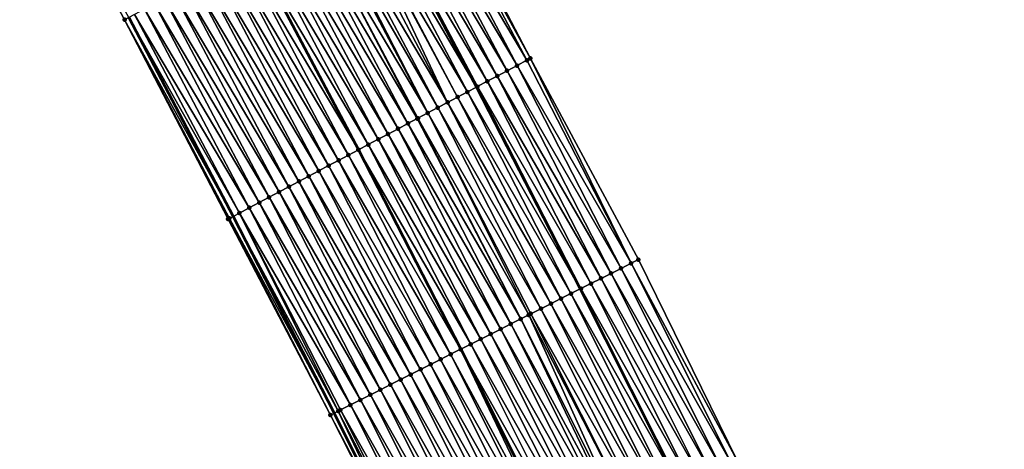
# Model space of a CAD drawing. Header units: feet. Extents: x 2017424 to 2024169, y 808042 to 818730.
# Tile 291 of 329: x 2023340 to 2023428, y 813423 to 813461. Entities that reach past the tile are written whole.
import ezdxf

# ---------------------------------------------------------------- set-up
doc = ezdxf.new("R2010")
doc.units = ezdxf.units.FT
doc.header["$MEASUREMENT"] = 0
for name, color, linetype, lineweight in [('EP_Travel Lane', 172, 'Continuous', 53), ('NB-Road Shots', 141, 'Continuous', 100), ('NB-Road X-Section', 40, 'Continuous', 13), ('STRIPING', 60, 'Continuous', 53)]:
    doc.layers.add(name, color=color, linetype=linetype, lineweight=lineweight)
doc.layers.add('I-77-MM15-17_NB-Surface-BORDER', color=7, linetype='Continuous')
doc.layers.add('I-77-MM15-17_NB-Surface-TIN', color=7, linetype='Continuous')

msp = doc.modelspace()

# ---------------------------------------------------------------- linework, layer by layer
at = {"layer": 'EP_Travel Lane'}
for points in [[(2023371.449695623, 813472.892696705, 326.5938106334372), (2023380.795184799, 813455.2186298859, 327.1322374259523), (2023390.02364402, 813437.2493236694, 327.7013616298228), (2023399.01652294, 813419.3938933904, 328.2628721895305), (2023408.070872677, 813401.3761900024, 328.8787481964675), (2023416.724848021, 813383.3546452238, 329.4557956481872), (2023425.378866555, 813365.3330105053, 330.0292703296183), (2023434.013600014, 813347.2615687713, 330.5942036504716), (2023442.604009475, 813329.208721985, 331.1415502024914), (2023451.244811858, 813311.0108459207, 331.6882756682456), (2023459.569727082, 813292.8331343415, 332.2104554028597), (2023467.895474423, 813274.6536058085, 332.6426963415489), (2023476.173951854, 813256.3434352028, 333.0959689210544), (2023484.331741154, 813238.0878300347, 333.524981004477), (2023492.490207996, 813219.8307086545, 333.8725731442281), (2023500.523173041, 813201.4333243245, 334.2589934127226), (2023508.520427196, 813183.1079765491, 334.7354333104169), (2023516.398043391, 813164.4391800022, 335.2132492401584), (2023523.936204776, 813145.9174991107, 335.5720610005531), (2023531.473768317, 813127.3972871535, 336.0061725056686), (2023538.035511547, 813111.2747198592, 336.4128975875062)], [(2023349.812466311, 813461.4026989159, 325.0343733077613), (2023359.122251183, 813443.7109964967, 325.6116527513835), (2023368.103608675, 813426.1983722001, 326.1246406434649), (2023377.053830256, 813408.3229158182, 326.7262671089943), (2023385.875022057, 813390.6683212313, 327.3341789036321), (2023394.530190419, 813372.6468372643, 327.8946966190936), (2023403.185622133, 813354.6248049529, 328.4334368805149), (2023411.782368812, 813336.6339787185, 328.9825244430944), (2023420.372991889, 813318.5806830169, 329.511720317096), (2023428.858886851, 813300.7223830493, 330.0091307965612), (2023437.182147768, 813282.5422272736, 330.4622820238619), (2023445.505345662, 813264.3622091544, 330.9222415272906), (2023453.668458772, 813246.2685382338, 331.3327702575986), (2023461.811636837, 813228.006736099, 331.7760458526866), (2023469.954345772, 813209.7444997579, 332.2092411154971), (2023477.905692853, 813191.5243459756, 332.6469170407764), (2023485.902966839, 813173.1989527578, 333.1211007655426), (2023493.506200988, 813155.1350730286, 333.5747173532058), (2023501.008854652, 813136.601273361, 334.0327772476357), (2023508.511752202, 813118.0668712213, 334.4599838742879), (2023515.046099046, 813101.9250791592, 334.8106257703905)]]:
    msp.add_polyline3d(points, dxfattribs=at)
at = {"layer": 'I-77-MM15-17_NB-Surface-BORDER', "color": 3, "linetype": 'Continuous', "lineweight": -3}
for points in [[(2023445.196295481, 813264.2199732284, 330.8909590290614), (2023435.971374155, 813281.9846266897, 330.3250207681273), (2023427.644568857, 813300.1632838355, 329.8769377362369), (2023419.689188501, 813318.2532894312, 329.4455673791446), (2023410.367635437, 813335.9564294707, 328.8391103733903), (2023402.256806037, 813354.1756672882, 328.334848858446), (2023393.730660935, 813372.2604487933, 327.817301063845), (2023385.769890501, 813390.6175550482, 327.3253163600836), (2023376.831947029, 813408.2109168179, 326.7063107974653), (2023367.77600941, 813426.0329777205, 326.0941934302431), (2023358.658622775, 813443.4645329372, 325.5699992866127), (2023349.446842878, 813461.2084334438, 325.0046189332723), (2023340.102377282, 813478.8820201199, 324.4342454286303)], [(2023376.349225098, 813475.4955892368, 326.9813346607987), (2023385.594028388, 813457.7634023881, 327.3669662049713), (2023395.219188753, 813439.861277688, 327.8599278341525), (2023404.032405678, 813421.9148756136, 328.3969720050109), (2023413.62136411, 813404.0463406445, 329.0212054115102), (2023422.334390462, 813386.0538389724, 329.6202843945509), (2023430.380668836, 813367.7397636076, 330.175651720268), (2023439.014377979, 813349.6470870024, 330.78885682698), (2023447.551720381, 813331.5693578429, 331.3483854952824), (2023455.318126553, 813312.8794388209, 331.8512837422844), (2023463.962987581, 813294.8482935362, 332.3778491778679), (2023473.032376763, 813277.0099985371, 332.8437455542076)]]:
    msp.add_polyline3d(points, dxfattribs=at)
at = {"layer": 'I-77-MM15-17_NB-Surface-TIN', "color": 128, "linetype": 'Continuous', "lineweight": -3}
for points in [[(2023349.446842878, 813461.2084334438, 325.0046189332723), (2023349.812466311, 813461.4026989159, 325.0343733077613), (2023340.102377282, 813478.8820201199, 324.4342454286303)], [(2023385.288977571, 813457.601689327, 327.3536696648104), (2023375.942191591, 813475.2796646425, 326.9589438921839), (2023375.059018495, 813474.8106137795, 326.8934065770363)], [(2023385.594028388, 813457.7634023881, 327.3669662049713), (2023376.349225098, 813475.4955892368, 326.9813346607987), (2023375.942191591, 813475.2796646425, 326.9589438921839)], [(2023385.288977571, 813457.601689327, 327.3536696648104), (2023385.594028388, 813457.7634023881, 327.3669662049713), (2023375.942191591, 813475.2796646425, 326.9589438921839)], [(2023384.405540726, 813457.1331373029, 327.3080974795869), (2023375.059018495, 813474.8106137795, 326.8934065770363), (2023374.17595295, 813474.3413594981, 326.8197277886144)], [(2023384.405540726, 813457.1331373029, 327.3080974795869), (2023385.288977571, 813457.601689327, 327.3536696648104), (2023375.059018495, 813474.8106137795, 326.8934065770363)], [(2023382.638569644, 813456.196217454, 327.2243253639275), (2023373.29293403, 813473.872017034, 326.7425196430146), (2023372.409800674, 813473.402891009, 326.673974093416)], [(2023383.522071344, 813456.6646468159, 327.2649882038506), (2023374.17595295, 813474.3413594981, 326.8197277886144), (2023373.29293403, 813473.872017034, 326.7425196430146)], [(2023382.638569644, 813456.196217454, 327.2243253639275), (2023383.522071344, 813456.6646468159, 327.2649882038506), (2023373.29293403, 813473.872017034, 326.7425196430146)], [(2023383.522071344, 813456.6646468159, 327.2649882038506), (2023384.405540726, 813457.1331373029, 327.3080974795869), (2023374.17595295, 813474.3413594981, 326.8197277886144)], [(2023370.643732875, 813472.4642627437, 326.5218256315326), (2023380.795184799, 813455.2186298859, 327.1322374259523), (2023371.449695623, 813472.892696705, 326.5938106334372)], [(2023380.871647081, 813455.2592058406, 327.1368805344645), (2023371.526729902, 813472.9336466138, 326.6006909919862), (2023371.449695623, 813472.892696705, 326.5938106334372)], [(2023380.871647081, 813455.2592058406, 327.1368805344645), (2023371.449695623, 813472.892696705, 326.5938106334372), (2023380.795184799, 813455.2186298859, 327.1322374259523)], [(2023381.755192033, 813455.7275533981, 327.1742692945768), (2023372.409800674, 813473.402891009, 326.673974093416), (2023371.526729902, 813472.9336466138, 326.6006909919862)], [(2023380.871647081, 813455.2592058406, 327.1368805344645), (2023381.755192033, 813455.7275533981, 327.1742692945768), (2023371.526729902, 813472.9336466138, 326.6006909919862)], [(2023381.755192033, 813455.7275533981, 327.1742692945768), (2023382.638569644, 813456.196217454, 327.2243253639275), (2023372.409800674, 813473.402891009, 326.673974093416)], [(2023378.221902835, 813453.8524787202, 326.9572971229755), (2023369.646863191, 813471.934564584, 326.4396140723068), (2023368.877392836, 813471.5261493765, 326.3902850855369)], [(2023379.10516472, 813454.3213616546, 327.0161134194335), (2023369.760667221, 813471.995008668, 326.4481550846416), (2023369.646863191, 813471.934564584, 326.4396140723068)], [(2023378.221902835, 813453.8524787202, 326.9572971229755), (2023379.10516472, 813454.3213616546, 327.0161134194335), (2023369.646863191, 813471.934564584, 326.4396140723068)], [(2023379.988316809, 813454.7904522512, 327.0832410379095), (2023370.643732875, 813472.4642627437, 326.5218256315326), (2023369.760667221, 813471.995008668, 326.4481550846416)], [(2023379.10516472, 813454.3213616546, 327.0161134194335), (2023379.988316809, 813454.7904522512, 327.0832410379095), (2023369.760667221, 813471.995008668, 326.4481550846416)], [(2023379.988316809, 813454.7904522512, 327.0832410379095), (2023380.795184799, 813455.2186298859, 327.1322374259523), (2023370.643732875, 813472.4642627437, 326.5218256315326)], [(2023377.338565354, 813453.3837387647, 326.9042033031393), (2023367.994116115, 813471.057294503, 326.3325919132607), (2023367.348176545, 813470.7143431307, 326.2879557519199)], [(2023378.221902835, 813453.8524787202, 326.9572971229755), (2023368.877392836, 813471.5261493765, 326.3902850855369), (2023367.994116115, 813471.057294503, 326.3325919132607)], [(2023377.338565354, 813453.3837387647, 326.9042033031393), (2023378.221902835, 813453.8524787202, 326.9572971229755), (2023367.994116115, 813471.057294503, 326.3325919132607)], [(2023375.519446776, 813452.4183588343, 326.7926427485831), (2023366.227652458, 813470.119414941, 326.2104090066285), (2023365.344421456, 813469.6504735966, 326.1492549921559)], [(2023376.45520573, 813452.9150406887, 326.8527856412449), (2023367.110883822, 813470.5883556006, 326.2715356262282), (2023366.227652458, 813470.119414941, 326.2104090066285)], [(2023375.519446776, 813452.4183588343, 326.7926427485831), (2023375.571915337, 813452.4462116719, 326.7961272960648), (2023366.227652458, 813470.119414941, 326.2104090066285)], [(2023375.571915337, 813452.4462116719, 326.7961272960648), (2023376.45520573, 813452.9150406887, 326.8527856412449), (2023366.227652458, 813470.119414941, 326.2104090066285)], [(2023376.45520573, 813452.9150406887, 326.8527856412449), (2023367.348176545, 813470.7143431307, 326.2879557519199), (2023367.110883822, 813470.5883556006, 326.2715356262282)], [(2023376.45520573, 813452.9150406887, 326.8527856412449), (2023377.338565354, 813453.3837387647, 326.9042033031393), (2023367.348176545, 813470.7143431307, 326.2879557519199)], [(2023373.805542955, 813451.508159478, 326.6670350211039), (2023364.461188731, 813469.1815355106, 326.0882313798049), (2023363.577951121, 813468.7126066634, 326.0275775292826)], [(2023374.688684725, 813451.9772695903, 326.734943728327), (2023365.344421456, 813469.6504735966, 326.1492549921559), (2023364.461188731, 813469.1815355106, 326.0882313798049)], [(2023373.805542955, 813451.508159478, 326.6670350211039), (2023374.688684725, 813451.9772695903, 326.734943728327), (2023364.461188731, 813469.1815355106, 326.0882313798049)], [(2023374.688684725, 813451.9772695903, 326.734943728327), (2023375.519446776, 813452.4183588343, 326.7926427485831), (2023365.344421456, 813469.6504735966, 326.1492549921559)], [(2023372.03926461, 813450.5699294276, 326.5308243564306), (2023362.694715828, 813468.2436734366, 325.9667484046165), (2023361.811483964, 813467.7747337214, 325.9056595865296)], [(2023372.922404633, 813451.0390428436, 326.5988652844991), (2023363.577951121, 813468.7126066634, 326.0275775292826), (2023362.694715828, 813468.2436734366, 325.9667484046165)], [(2023372.03926461, 813450.5699294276, 326.5308243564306), (2023372.922404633, 813451.0390428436, 326.5988652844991), (2023362.694715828, 813468.2436734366, 325.9667484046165)], [(2023372.922404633, 813451.0390428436, 326.5988652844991), (2023373.805542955, 813451.508159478, 326.6670350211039), (2023363.577951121, 813468.7126066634, 326.0275775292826)], [(2023371.156102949, 813450.1008569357, 326.4644213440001), (2023361.811483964, 813467.7747337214, 325.9056595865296), (2023360.936893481, 813467.3103590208, 325.8444488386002)], [(2023371.156102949, 813450.1008569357, 326.4644213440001), (2023372.03926461, 813450.5699294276, 326.5308243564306), (2023361.811483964, 813467.7747337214, 325.9056595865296)], [(2023369.389597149, 813449.1630570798, 326.3454284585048), (2023360.044933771, 813466.8370178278, 325.7900272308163), (2023359.161697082, 813466.3680872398, 325.7293037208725)], [(2023370.272803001, 813449.6320459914, 326.4084863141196), (2023360.928261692, 813467.3057758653, 325.8438447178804), (2023360.044933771, 813466.8370178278, 325.7900272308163)], [(2023369.389597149, 813449.1630570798, 326.3454284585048), (2023370.272803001, 813449.6320459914, 326.4084863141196), (2023360.044933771, 813466.8370178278, 325.7900272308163)], [(2023360.928261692, 813467.3057758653, 325.8438447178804), (2023370.28141064, 813449.6366144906, 326.4090313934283), (2023360.936893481, 813467.3103590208, 325.8444488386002)], [(2023370.272803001, 813449.6320459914, 326.4084863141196), (2023370.28141064, 813449.6366144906, 326.4090313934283), (2023360.928261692, 813467.3057758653, 325.8438447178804)], [(2023371.156102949, 813450.1008569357, 326.4644213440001), (2023360.936893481, 813467.3103590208, 325.8444488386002), (2023370.28141064, 813449.6366144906, 326.4090313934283)], [(2023367.62311369, 813448.2252149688, 326.2247443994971), (2023358.278460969, 813465.8991555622, 325.6685365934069), (2023357.395238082, 813465.4301988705, 325.6067683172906)], [(2023368.506307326, 813448.694226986, 326.2887270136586), (2023359.161697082, 813466.3680872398, 325.7293037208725), (2023358.278460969, 813465.8991555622, 325.6685365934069)], [(2023367.62311369, 813448.2252149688, 326.2247443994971), (2023368.506307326, 813448.694226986, 326.2887270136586), (2023358.278460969, 813465.8991555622, 325.6685365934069)], [(2023368.506307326, 813448.694226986, 326.2887270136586), (2023369.389597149, 813449.1630570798, 326.3454284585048), (2023359.161697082, 813466.3680872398, 325.7293037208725)], [(2023365.856683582, 813447.2872719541, 326.1000218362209), (2023356.512025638, 813464.9612224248, 325.5442094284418), (2023355.628835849, 813464.4922031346, 325.4799357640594)], [(2023366.739934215, 813447.7561761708, 326.1596899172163), (2023357.395238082, 813465.4301988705, 325.6067683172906), (2023356.512025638, 813464.9612224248, 325.5442094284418)], [(2023365.856683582, 813447.2872719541, 326.1000218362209), (2023366.739934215, 813447.7561761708, 326.1596899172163), (2023356.512025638, 813464.9612224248, 325.5442094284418)], [(2023366.739934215, 813447.7561761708, 326.1596899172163), (2023367.62311369, 813448.2252149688, 326.2247443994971), (2023357.395238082, 813465.4301988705, 325.6067683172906)], [(2023364.090174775, 813446.349477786, 325.9812565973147), (2023354.745746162, 813464.0229945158, 325.4080845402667), (2023353.862638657, 813463.5538195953, 325.3375820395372)], [(2023364.97343624, 813446.8183615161, 326.0401047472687), (2023355.628835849, 813464.4922031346, 325.4799357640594), (2023354.745746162, 813464.0229945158, 325.4080845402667)], [(2023364.090174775, 813446.349477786, 325.9812565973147), (2023364.97343624, 813446.8183615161, 326.0401047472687), (2023354.745746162, 813464.0229945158, 325.4080845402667)], [(2023364.97343624, 813446.8183615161, 326.0401047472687), (2023365.856683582, 813447.2872719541, 326.1000218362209), (2023355.628835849, 813464.4922031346, 325.4799357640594)], [(2023362.323789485, 813445.4114500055, 325.8531414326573), (2023352.979486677, 813463.0847287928, 325.270446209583), (2023352.096356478, 813462.6155967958, 325.2016616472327)], [(2023363.206937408, 813445.8805484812, 325.9205844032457), (2023353.862638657, 813463.5538195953, 325.3375820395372), (2023352.979486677, 813463.0847287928, 325.270446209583)], [(2023362.323789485, 813445.4114500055, 325.8531414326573), (2023363.206937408, 813445.8805484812, 325.9205844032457), (2023352.979486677, 813463.0847287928, 325.270446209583)], [(2023363.206937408, 813445.8805484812, 325.9205844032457), (2023364.090174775, 813446.349477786, 325.9812565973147), (2023353.862638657, 813463.5538195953, 325.3375820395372)], [(2023360.557458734, 813444.4733190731, 325.7208977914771), (2023351.21318922, 813462.1465348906, 325.1356823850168), (2023350.329932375, 813461.6776424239, 325.0764846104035)], [(2023361.440620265, 813444.9423918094, 325.7873105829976), (2023352.096356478, 813462.6155967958, 325.2016616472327), (2023351.21318922, 813462.1465348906, 325.1356823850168)], [(2023360.557458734, 813444.4733190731, 325.7208977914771), (2023361.440620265, 813444.9423918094, 325.7873105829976), (2023351.21318922, 813462.1465348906, 325.1356823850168)], [(2023361.440620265, 813444.9423918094, 325.7873105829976), (2023362.323789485, 813445.4114500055, 325.8531414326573), (2023352.096356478, 813462.6155967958, 325.2016616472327)], [(2023349.446842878, 813461.2084334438, 325.0046189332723), (2023359.122251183, 813443.7109964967, 325.6116527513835), (2023349.812466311, 813461.4026989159, 325.0343733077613)], [(2023359.674246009, 813444.0043431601, 325.6583601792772), (2023350.329932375, 813461.6776424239, 325.0764846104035), (2023349.812466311, 813461.4026989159, 325.0343733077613)], [(2023359.674246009, 813444.0043431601, 325.6583601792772), (2023349.812466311, 813461.4026989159, 325.0343733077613), (2023359.122251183, 813443.7109964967, 325.6116527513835)], [(2023359.674246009, 813444.0043431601, 325.6583601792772), (2023360.557458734, 813444.4733190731, 325.7208977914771), (2023350.329932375, 813461.6776424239, 325.0764846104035)], [(2023358.79119422, 813443.5350628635, 325.5836401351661), (2023359.122251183, 813443.7109964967, 325.6116527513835), (2023349.446842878, 813461.2084334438, 325.0046189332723)], [(2023358.658622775, 813443.4645329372, 325.5699992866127), (2023358.726053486, 813443.50041035, 325.5770407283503), (2023349.446842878, 813461.2084334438, 325.0046189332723)], [(2023358.726053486, 813443.50041035, 325.5770407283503), (2023358.79119422, 813443.5350628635, 325.5836401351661), (2023349.446842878, 813461.2084334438, 325.0046189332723)], [(2023394.56680422, 813439.5332059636, 327.8371359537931), (2023385.594028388, 813457.7634023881, 327.3669662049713), (2023385.288977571, 813457.601689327, 327.3536696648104)], [(2023394.56680422, 813439.5332059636, 327.8371359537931), (2023395.219188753, 813439.861277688, 327.8599278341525), (2023385.594028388, 813457.7634023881, 327.3669662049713)], [(2023393.673349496, 813439.0840519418, 327.8102210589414), (2023384.405540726, 813457.1331373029, 327.3080974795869), (2023383.522071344, 813456.6646468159, 327.2649882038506)], [(2023394.56680422, 813439.5332059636, 327.8371359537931), (2023385.288977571, 813457.601689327, 327.3536696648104), (2023384.405540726, 813457.1331373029, 327.3080974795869)], [(2023393.673349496, 813439.0840519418, 327.8102210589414), (2023394.56680422, 813439.5332059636, 327.8371359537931), (2023384.405540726, 813457.1331373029, 327.3080974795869)], [(2023391.886425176, 813438.1857735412, 327.7574741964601), (2023382.638569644, 813456.196217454, 327.2243253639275), (2023381.755192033, 813455.7275533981, 327.1742692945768)], [(2023392.779874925, 813438.6349374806, 327.784751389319), (2023383.522071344, 813456.6646468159, 327.2649882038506), (2023382.638569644, 813456.196217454, 327.2243253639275)], [(2023391.886425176, 813438.1857735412, 327.7574741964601), (2023392.779874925, 813438.6349374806, 327.784751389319), (2023382.638569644, 813456.196217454, 327.2243253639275)], [(2023392.779874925, 813438.6349374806, 327.784751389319), (2023393.673349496, 813439.0840519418, 327.8102210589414), (2023383.522071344, 813456.6646468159, 327.2649882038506)], [(2023379.988316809, 813454.7904522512, 327.0832410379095), (2023390.02364402, 813437.2493236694, 327.7013616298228), (2023380.795184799, 813455.2186298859, 327.1322374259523)], [(2023390.099496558, 813437.2875037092, 327.7050403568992), (2023380.871647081, 813455.2592058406, 327.1368805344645), (2023380.795184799, 813455.2186298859, 327.1322374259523)], [(2023390.099496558, 813437.2875037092, 327.7050403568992), (2023380.795184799, 813455.2186298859, 327.1322374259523), (2023390.02364402, 813437.2493236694, 327.7013616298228)], [(2023390.993032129, 813437.7364965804, 327.7260680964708), (2023381.755192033, 813455.7275533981, 327.1742692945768), (2023380.871647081, 813455.2592058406, 327.1368805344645)], [(2023390.099496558, 813437.2875037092, 327.7050403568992), (2023390.993032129, 813437.7364965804, 327.7260680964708), (2023380.871647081, 813455.2592058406, 327.1368805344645)], [(2023390.993032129, 813437.7364965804, 327.7260680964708), (2023391.886425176, 813438.1857735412, 327.7574741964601), (2023381.755192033, 813455.7275533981, 327.1742692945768)], [(2023388.313323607, 813436.3877276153, 327.5975797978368), (2023379.10516472, 813454.3213616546, 327.0161134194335), (2023378.221902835, 813453.8524787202, 326.9572971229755)], [(2023389.206267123, 813436.8379006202, 327.6617201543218), (2023379.988316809, 813454.7904522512, 327.0832410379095), (2023379.10516472, 813454.3213616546, 327.0161134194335)], [(2023388.313323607, 813436.3877276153, 327.5975797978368), (2023389.206267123, 813436.8379006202, 327.6617201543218), (2023379.10516472, 813454.3213616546, 327.0161134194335)], [(2023389.206267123, 813436.8379006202, 327.6617201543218), (2023390.02364402, 813437.2493236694, 327.7013616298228), (2023379.988316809, 813454.7904522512, 327.0832410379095)], [(2023386.52714878, 813435.4879552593, 327.4902557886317), (2023377.338565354, 813453.3837387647, 326.9042033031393), (2023376.45520573, 813452.9150406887, 326.8527856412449)], [(2023387.420194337, 813435.9379248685, 327.5469656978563), (2023378.221902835, 813453.8524787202, 326.9572971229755), (2023377.338565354, 813453.3837387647, 326.9042033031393)], [(2023386.52714878, 813435.4879552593, 327.4902557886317), (2023387.420194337, 813435.9379248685, 327.5469656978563), (2023377.338565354, 813453.3837387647, 326.9042033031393)], [(2023387.420194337, 813435.9379248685, 327.5469656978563), (2023388.313323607, 813436.3877276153, 327.5975797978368), (2023378.221902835, 813453.8524787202, 326.9572971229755)], [(2023385.445717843, 813434.9431426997, 327.423825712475), (2023376.45520573, 813452.9150406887, 326.8527856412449), (2023375.571915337, 813452.4462116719, 326.7961272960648)], [(2023385.445717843, 813434.9431426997, 327.423825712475), (2023385.634072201, 813435.0380474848, 327.4358048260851), (2023376.45520573, 813452.9150406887, 326.8527856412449)], [(2023385.634072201, 813435.0380474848, 327.4358048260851), (2023386.52714878, 813435.4879552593, 327.4902557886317), (2023376.45520573, 813452.9150406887, 326.8527856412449)], [(2023383.848099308, 813434.1378726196, 327.3137763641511), (2023374.688684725, 813451.9772695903, 326.734943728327), (2023373.805542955, 813451.508159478, 326.6670350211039)], [(2023384.741056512, 813434.5880183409, 327.3769199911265), (2023375.519446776, 813452.4183588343, 326.7926427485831), (2023374.688684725, 813451.9772695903, 326.734943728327)], [(2023383.848099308, 813434.1378726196, 327.3137763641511), (2023384.741056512, 813434.5880183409, 327.3769199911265), (2023374.688684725, 813451.9772695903, 326.734943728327)], [(2023384.741056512, 813434.5880183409, 327.3769199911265), (2023375.571915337, 813452.4462116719, 326.7961272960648), (2023375.519446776, 813452.4183588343, 326.7926427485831)], [(2023384.741056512, 813434.5880183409, 327.3769199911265), (2023385.445717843, 813434.9431426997, 327.423825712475), (2023375.571915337, 813452.4462116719, 326.7961272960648)], [(2023382.062350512, 813433.2372510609, 327.1754293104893), (2023372.922404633, 813451.0390428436, 326.5988652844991), (2023372.03926461, 813450.5699294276, 326.5308243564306)], [(2023382.955213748, 813433.6875840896, 327.2454156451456), (2023373.805542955, 813451.508159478, 326.6670350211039), (2023372.922404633, 813451.0390428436, 326.5988652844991)], [(2023382.062350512, 813433.2372510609, 327.1754293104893), (2023382.955213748, 813433.6875840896, 327.2454156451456), (2023372.922404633, 813451.0390428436, 326.5988652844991)], [(2023382.955213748, 813433.6875840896, 327.2454156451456), (2023383.848099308, 813434.1378726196, 327.3137763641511), (2023373.805542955, 813451.508159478, 326.6670350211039)], [(2023380.27643078, 813432.3369702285, 327.049529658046), (2023371.156102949, 813450.1008569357, 326.4644213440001), (2023370.28141064, 813449.6366144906, 326.4090313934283)], [(2023381.16939456, 813432.7871028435, 327.1121944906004), (2023372.03926461, 813450.5699294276, 326.5308243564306), (2023371.156102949, 813450.1008569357, 326.4644213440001)], [(2023380.27643078, 813432.3369702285, 327.049529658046), (2023381.16939456, 813432.7871028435, 327.1121944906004), (2023371.156102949, 813450.1008569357, 326.4644213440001)], [(2023381.16939456, 813432.7871028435, 327.1121944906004), (2023382.062350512, 813433.2372510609, 327.1754293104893), (2023372.03926461, 813450.5699294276, 326.5308243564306)], [(2023378.490525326, 813431.4366609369, 326.9225903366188), (2023369.389597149, 813449.1630570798, 326.3454284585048), (2023368.506307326, 813448.694226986, 326.2887270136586)], [(2023379.38345651, 813431.8868585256, 326.9876287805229), (2023370.272803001, 813449.6320459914, 326.4084863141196), (2023369.389597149, 813449.1630570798, 326.3454284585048)], [(2023378.490525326, 813431.4366609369, 326.9225903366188), (2023379.38345651, 813431.8868585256, 326.9876287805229), (2023369.389597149, 813449.1630570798, 326.3454284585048)], [(2023370.272803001, 813449.6320459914, 326.4084863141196), (2023379.392026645, 813431.8911783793, 326.9882228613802), (2023370.28141064, 813449.6366144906, 326.4090313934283)], [(2023379.38345651, 813431.8868585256, 326.9876287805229), (2023379.392026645, 813431.8911783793, 326.9882228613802), (2023370.272803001, 813449.6320459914, 326.4084863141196)], [(2023380.27643078, 813432.3369702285, 327.049529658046), (2023370.28141064, 813449.6366144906, 326.4090313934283), (2023379.392026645, 813431.8911783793, 326.9882228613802)], [(2023376.704711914, 813430.5361681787, 326.7889486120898), (2023367.62311369, 813448.2252149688, 326.2247443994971), (2023366.739934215, 813447.7561761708, 326.1596899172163)], [(2023377.597576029, 813430.9864994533, 326.8588708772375), (2023368.506307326, 813448.694226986, 326.2887270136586), (2023367.62311369, 813448.2252149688, 326.2247443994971)], [(2023376.704711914, 813430.5361681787, 326.7889486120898), (2023377.597576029, 813430.9864994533, 326.8588708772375), (2023367.62311369, 813448.2252149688, 326.2247443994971)], [(2023377.597576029, 813430.9864994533, 326.8588708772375), (2023378.490525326, 813431.4366609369, 326.9225903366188), (2023368.506307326, 813448.694226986, 326.2887270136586)], [(2023374.918827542, 813429.635816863, 326.6604740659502), (2023365.856683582, 813447.2872719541, 326.1000218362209), (2023364.97343624, 813446.8183615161, 326.0401047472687)], [(2023375.811813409, 813430.0859054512, 326.7215305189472), (2023366.739934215, 813447.7561761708, 326.1596899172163), (2023365.856683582, 813447.2872719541, 326.1000218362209)], [(2023374.918827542, 813429.635816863, 326.6604740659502), (2023375.811813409, 813430.0859054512, 326.7215305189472), (2023365.856683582, 813447.2872719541, 326.1000218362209)], [(2023375.811813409, 813430.0859054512, 326.7215305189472), (2023376.704711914, 813430.5361681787, 326.7889486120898), (2023366.739934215, 813447.7561761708, 326.1596899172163)], [(2023373.132886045, 813428.7355794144, 326.5361593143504), (2023364.090174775, 813446.349477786, 325.9812565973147), (2023363.206937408, 813445.8805484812, 325.9205844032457)], [(2023374.025832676, 813429.1857462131, 326.6000729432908), (2023364.97343624, 813446.8183615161, 326.0401047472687), (2023364.090174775, 813446.349477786, 325.9812565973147)], [(2023373.132886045, 813428.7355794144, 326.5361593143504), (2023374.025832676, 813429.1857462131, 326.6000729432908), (2023364.090174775, 813446.349477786, 325.9812565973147)], [(2023374.025832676, 813429.1857462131, 326.6000729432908), (2023374.918827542, 813429.635816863, 326.6604740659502), (2023364.97343624, 813446.8183615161, 326.0401047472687)], [(2023372.240016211, 813428.2852595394, 326.4666534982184), (2023363.206937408, 813445.8805484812, 325.9205844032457), (2023362.323789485, 813445.4114500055, 325.8531414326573)], [(2023372.240016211, 813428.2852595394, 326.4666534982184), (2023373.132886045, 813428.7355794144, 326.5361593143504), (2023363.206937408, 813445.8805484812, 325.9205844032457)], [(2023370.454378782, 813427.3844159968, 326.3201969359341), (2023361.440620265, 813444.9423918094, 325.7873105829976), (2023360.557458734, 813444.4733190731, 325.7208977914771)], [(2023371.34717881, 813427.8348750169, 326.3947859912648), (2023362.323789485, 813445.4114500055, 325.8531414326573), (2023361.440620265, 813444.9423918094, 325.7873105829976)], [(2023370.454378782, 813427.3844159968, 326.3201969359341), (2023371.34717881, 813427.8348750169, 326.3947859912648), (2023361.440620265, 813444.9423918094, 325.7873105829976)], [(2023371.34717881, 813427.8348750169, 326.3947859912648), (2023372.240016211, 813428.2852595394, 326.4666534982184), (2023362.323789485, 813445.4114500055, 325.8531414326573)], [(2023358.79119422, 813443.5350628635, 325.5836401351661), (2023368.103608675, 813426.1983722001, 326.1246406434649), (2023359.122251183, 813443.7109964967, 325.6116527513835)], [(2023368.481436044, 813426.3891252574, 326.1597560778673), (2023359.674246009, 813444.0043431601, 325.6583601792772), (2023359.122251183, 813443.7109964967, 325.6116527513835)], [(2023368.481436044, 813426.3891252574, 326.1597560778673), (2023359.122251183, 813443.7109964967, 325.6116527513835), (2023368.103608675, 813426.1983722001, 326.1246406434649)], [(2023369.56154727, 813426.9340197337, 326.2479005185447), (2023360.557458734, 813444.4733190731, 325.7208977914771), (2023359.674246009, 813444.0043431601, 325.6583601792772)], [(2023368.481436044, 813426.3891252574, 326.1597560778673), (2023368.668702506, 813426.4836498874, 326.17656915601), (2023359.674246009, 813444.0043431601, 325.6583601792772)], [(2023368.668702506, 813426.4836498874, 326.17656915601), (2023369.56154727, 813426.9340197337, 326.2479005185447), (2023359.674246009, 813444.0043431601, 325.6583601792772)], [(2023369.56154727, 813426.9340197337, 326.2479005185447), (2023370.454378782, 813427.3844159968, 326.3201969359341), (2023360.557458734, 813444.4733190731, 325.7208977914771)], [(2023367.77600941, 813426.0329777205, 326.0941934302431), (2023358.726053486, 813443.50041035, 325.5770407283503), (2023358.658622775, 813443.4645329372, 325.5699992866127)], [(2023367.77600941, 813426.0329777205, 326.0941934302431), (2023358.79119422, 813443.5350628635, 325.5836401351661), (2023358.726053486, 813443.50041035, 325.5770407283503)], [(2023367.77600941, 813426.0329777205, 326.0941934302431), (2023368.103608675, 813426.1983722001, 326.1246406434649), (2023358.79119422, 813443.5350628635, 325.5836401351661)], [(2023403.531867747, 813421.6632609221, 328.3822950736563), (2023394.56680422, 813439.5332059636, 327.8371359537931), (2023393.673349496, 813439.0840519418, 327.8102210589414)], [(2023404.032405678, 813421.9148756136, 328.3969720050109), (2023395.219188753, 813439.861277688, 327.8599278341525), (2023394.56680422, 813439.5332059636, 327.8371359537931)], [(2023403.531867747, 813421.6632609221, 328.3822950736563), (2023404.032405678, 813421.9148756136, 328.3969720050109), (2023394.56680422, 813439.5332059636, 327.8371359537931)], [(2023401.744824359, 813420.7652198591, 328.3382188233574), (2023392.779874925, 813438.6349374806, 327.784751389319), (2023391.886425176, 813438.1857735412, 327.7574741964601)], [(2023402.638348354, 813421.2142358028, 328.3600893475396), (2023393.673349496, 813439.0840519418, 327.8102210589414), (2023392.779874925, 813438.6349374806, 327.784751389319)], [(2023401.744824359, 813420.7652198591, 328.3382188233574), (2023402.638348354, 813421.2142358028, 328.3600893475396), (2023392.779874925, 813438.6349374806, 327.784751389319)], [(2023402.638348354, 813421.2142358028, 328.3600893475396), (2023403.531867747, 813421.6632609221, 328.3822950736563), (2023393.673349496, 813439.0840519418, 327.8102210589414)], [(2023399.957843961, 813419.8670532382, 328.2895556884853), (2023390.993032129, 813437.7364965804, 327.7260680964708), (2023390.099496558, 813437.2875037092, 327.7050403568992)], [(2023400.851338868, 813420.3161271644, 328.3135444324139), (2023391.886425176, 813438.1857735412, 327.7574741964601), (2023390.993032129, 813437.7364965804, 327.7260680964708)], [(2023399.957843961, 813419.8670532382, 328.2895556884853), (2023400.851338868, 813420.3161271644, 328.3135444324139), (2023390.993032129, 813437.7364965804, 327.7260680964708)], [(2023400.851338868, 813420.3161271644, 328.3135444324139), (2023401.744824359, 813420.7652198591, 328.3382188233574), (2023391.886425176, 813438.1857735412, 327.7574741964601)], [(2023398.171066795, 813418.9684815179, 328.2260934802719), (2023389.206267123, 813436.8379006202, 327.6617201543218), (2023388.313323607, 813436.3877276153, 327.5975797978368)], [(2023389.206267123, 813436.8379006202, 327.6617201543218), (2023399.01652294, 813419.3938933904, 328.2628721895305), (2023390.02364402, 813437.2493236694, 327.7013616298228)], [(2023398.171066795, 813418.9684815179, 328.2260934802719), (2023399.01652294, 813419.3938933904, 328.2628721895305), (2023389.206267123, 813436.8379006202, 327.6617201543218)], [(2023399.064357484, 813419.4179625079, 328.2649530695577), (2023390.099496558, 813437.2875037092, 327.7050403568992), (2023390.02364402, 813437.2493236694, 327.7013616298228)], [(2023399.064357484, 813419.4179625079, 328.2649530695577), (2023390.02364402, 813437.2493236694, 327.7013616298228), (2023399.01652294, 813419.3938933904, 328.2628721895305)], [(2023399.064357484, 813419.4179625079, 328.2649530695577), (2023399.957843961, 813419.8670532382, 328.2895556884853), (2023390.099496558, 813437.2875037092, 327.7050403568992)], [(2023396.384801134, 813418.0688902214, 328.1253841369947), (2023387.420194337, 813435.9379248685, 327.5469656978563), (2023386.52714878, 813435.4879552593, 327.4902557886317)], [(2023397.277967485, 813418.5186190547, 328.1732979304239), (2023388.313323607, 813436.3877276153, 327.5975797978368), (2023387.420194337, 813435.9379248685, 327.5469656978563)], [(2023396.384801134, 813418.0688902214, 328.1253841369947), (2023397.277967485, 813418.5186190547, 328.1732979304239), (2023387.420194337, 813435.9379248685, 327.5469656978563)], [(2023397.277967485, 813418.5186190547, 328.1732979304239), (2023398.171066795, 813418.9684815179, 328.2260934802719), (2023388.313323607, 813436.3877276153, 327.5975797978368)], [(2023393.705501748, 813416.7193057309, 327.96710339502), (2023385.445717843, 813434.9431426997, 327.423825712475), (2023384.741056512, 813434.5880183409, 327.3769199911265)], [(2023394.598610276, 813417.1691498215, 328.019227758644), (2023385.634072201, 813435.0380474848, 327.4358048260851), (2023385.445717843, 813434.9431426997, 327.423825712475)], [(2023393.705501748, 813416.7193057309, 327.96710339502), (2023394.598610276, 813417.1691498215, 328.019227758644), (2023385.445717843, 813434.9431426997, 327.423825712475)], [(2023395.491705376, 813417.6190206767, 328.0723298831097), (2023386.52714878, 813435.4879552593, 327.4902557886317), (2023385.634072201, 813435.0380474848, 327.4358048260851)], [(2023394.598610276, 813417.1691498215, 328.019227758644), (2023395.491705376, 813417.6190206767, 328.0723298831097), (2023385.634072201, 813435.0380474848, 327.4358048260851)], [(2023395.491705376, 813417.6190206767, 328.0723298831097), (2023396.384801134, 813418.0688902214, 328.1253841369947), (2023386.52714878, 813435.4879552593, 327.4902557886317)], [(2023392.812449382, 813416.2693496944, 327.9108894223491), (2023383.848099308, 813434.1378726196, 327.3137763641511), (2023382.955213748, 813433.6875840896, 327.2454156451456)], [(2023393.375175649, 813416.5528973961, 327.9469926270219), (2023384.741056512, 813434.5880183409, 327.3769199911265), (2023383.848099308, 813434.1378726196, 327.3137763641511)], [(2023392.812449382, 813416.2693496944, 327.9108894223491), (2023393.375175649, 813416.5528973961, 327.9469926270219), (2023383.848099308, 813434.1378726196, 327.3137763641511)], [(2023393.375175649, 813416.5528973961, 327.9469926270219), (2023393.705501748, 813416.7193057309, 327.96710339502), (2023384.741056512, 813434.5880183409, 327.3769199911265)], [(2023391.026551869, 813415.3690245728, 327.783371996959), (2023382.062350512, 813433.2372510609, 327.1754293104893), (2023381.16939456, 813432.7871028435, 327.1121944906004)], [(2023391.919518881, 813415.8191507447, 327.8458013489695), (2023382.955213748, 813433.6875840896, 327.2454156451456), (2023382.062350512, 813433.2372510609, 327.1754293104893)], [(2023391.026551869, 813415.3690245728, 327.783371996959), (2023391.919518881, 813415.8191507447, 327.8458013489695), (2023382.062350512, 813433.2372510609, 327.1754293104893)], [(2023391.919518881, 813415.8191507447, 327.8458013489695), (2023392.812449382, 813416.2693496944, 327.9108894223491), (2023382.955213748, 813433.6875840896, 327.2454156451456)], [(2023389.240588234, 813414.4688312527, 327.6606695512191), (2023380.27643078, 813432.3369702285, 327.049529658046), (2023379.392026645, 813431.8911783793, 326.9882228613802)], [(2023390.133580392, 813414.9189072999, 327.7212677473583), (2023381.16939456, 813432.7871028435, 327.1121944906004), (2023380.27643078, 813432.3369702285, 327.049529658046)], [(2023389.240588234, 813414.4688312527, 327.6606695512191), (2023390.133580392, 813414.9189072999, 327.7212677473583), (2023380.27643078, 813432.3369702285, 327.049529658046)], [(2023390.133580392, 813414.9189072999, 327.7212677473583), (2023391.026551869, 813415.3690245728, 327.783371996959), (2023381.16939456, 813432.7871028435, 327.1121944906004)], [(2023387.454672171, 813413.5685431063, 327.5345029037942), (2023378.490525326, 813431.4366609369, 326.9225903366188), (2023377.597576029, 813430.9864994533, 326.8588708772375)], [(2023388.00380945, 813413.8456203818, 327.5807322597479), (2023379.38345651, 813431.8868585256, 326.9876287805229), (2023378.490525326, 813431.4366609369, 326.9225903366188)], [(2023387.454672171, 813413.5685431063, 327.5345029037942), (2023388.00380945, 813413.8456203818, 327.5807322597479), (2023378.490525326, 813431.4366609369, 326.9225903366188)], [(2023379.38345651, 813431.8868585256, 326.9876287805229), (2023388.356058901, 813414.0232423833, 327.6071202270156), (2023379.392026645, 813431.8911783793, 326.9882228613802)], [(2023388.347506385, 813414.0189339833, 327.6066024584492), (2023388.356058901, 813414.0232423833, 327.6071202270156), (2023379.38345651, 813431.8868585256, 326.9876287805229)], [(2023388.00380945, 813413.8456203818, 327.5807322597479), (2023388.347506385, 813414.0189339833, 327.6066024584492), (2023379.38345651, 813431.8868585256, 326.9876287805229)], [(2023389.240588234, 813414.4688312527, 327.6606695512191), (2023379.392026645, 813431.8911783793, 326.9882228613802), (2023388.356058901, 813414.0232423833, 327.6071202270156)], [(2023385.668828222, 813412.6681112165, 327.4030850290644), (2023376.704711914, 813430.5361681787, 326.7889486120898), (2023375.811813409, 813430.0859054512, 326.7215305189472)], [(2023386.561751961, 813413.1183236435, 327.4686654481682), (2023377.597576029, 813430.9864994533, 326.8588708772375), (2023376.704711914, 813430.5361681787, 326.7889486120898)], [(2023385.668828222, 813412.6681112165, 327.4030850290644), (2023386.561751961, 813413.1183236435, 327.4686654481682), (2023376.704711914, 813430.5361681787, 326.7889486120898)], [(2023386.561751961, 813413.1183236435, 327.4686654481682), (2023387.454672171, 813413.5685431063, 327.5345029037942), (2023377.597576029, 813430.9864994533, 326.8588708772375)], [(2023384.775975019, 813412.2177581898, 327.3323682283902), (2023375.811813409, 813430.0859054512, 326.7215305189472), (2023374.918827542, 813429.635816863, 326.6604740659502)], [(2023384.775975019, 813412.2177581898, 327.3323682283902), (2023385.668828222, 813412.6681112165, 327.4030850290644), (2023375.811813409, 813430.0859054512, 326.7215305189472)], [(2023382.990168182, 813411.3172523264, 327.1982479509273), (2023374.025832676, 813429.1857462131, 326.6000729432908), (2023373.132886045, 813428.7355794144, 326.5361593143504)], [(2023383.88307331, 813411.7675018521, 327.2651836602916), (2023374.918827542, 813429.635816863, 326.6604740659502), (2023374.025832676, 813429.1857462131, 326.6000729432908)], [(2023382.990168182, 813411.3172523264, 327.1982479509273), (2023383.88307331, 813411.7675018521, 327.2651836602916), (2023374.025832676, 813429.1857462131, 326.6000729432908)], [(2023383.88307331, 813411.7675018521, 327.2651836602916), (2023384.775975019, 813412.2177581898, 327.3323682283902), (2023374.918827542, 813429.635816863, 326.6604740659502)], [(2023381.204362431, 813410.4167442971, 327.0640485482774), (2023372.240016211, 813428.2852595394, 326.4666534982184), (2023371.34717881, 813427.8348750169, 326.3947859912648)], [(2023382.097236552, 813410.8670556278, 327.1332421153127), (2023373.132886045, 813428.7355794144, 326.5361593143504), (2023372.240016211, 813428.2852595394, 326.4666534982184)], [(2023381.204362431, 813410.4167442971, 327.0640485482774), (2023382.097236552, 813410.8670556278, 327.1332421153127), (2023372.240016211, 813428.2852595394, 326.4666534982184)], [(2023382.097236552, 813410.8670556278, 327.1332421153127), (2023382.990168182, 813411.3172523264, 327.1982479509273), (2023373.132886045, 813428.7355794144, 326.5361593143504)], [(2023379.418699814, 813409.5159509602, 326.9194263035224), (2023370.454378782, 813427.3844159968, 326.3201969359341), (2023369.56154727, 813426.9340197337, 326.2479005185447)], [(2023380.311525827, 813409.9663581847, 326.9921230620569), (2023371.34717881, 813427.8348750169, 326.3947859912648), (2023370.454378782, 813427.3844159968, 326.3201969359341)], [(2023379.418699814, 813409.5159509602, 326.9194263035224), (2023380.311525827, 813409.9663581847, 326.9921230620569), (2023370.454378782, 813427.3844159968, 326.3201969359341)], [(2023380.311525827, 813409.9663581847, 326.9921230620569), (2023381.204362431, 813410.4167442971, 327.0640485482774), (2023371.34717881, 813427.8348750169, 326.3947859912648)], [(2023367.77600941, 813426.0329777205, 326.0941934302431), (2023377.053830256, 813408.3229158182, 326.7262671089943), (2023368.103608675, 813426.1983722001, 326.1246406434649)], [(2023368.481436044, 813426.3891252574, 326.1597560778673), (2023368.103608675, 813426.1983722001, 326.1246406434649), (2023377.053830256, 813408.3229158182, 326.7262671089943)], [(2023377.632988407, 813408.6152548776, 326.778356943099), (2023368.668702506, 813426.4836498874, 326.17656915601), (2023368.481436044, 813426.3891252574, 326.1597560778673)], [(2023377.632988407, 813408.6152548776, 326.778356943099), (2023368.481436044, 813426.3891252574, 326.1597560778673), (2023377.053830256, 813408.3229158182, 326.7262671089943)], [(2023378.525835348, 813409.0656203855, 326.8495297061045), (2023369.56154727, 813426.9340197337, 326.2479005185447), (2023368.668702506, 813426.4836498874, 326.17656915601)], [(2023377.632988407, 813408.6152548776, 326.778356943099), (2023378.525835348, 813409.0656203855, 326.8495297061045), (2023368.668702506, 813426.4836498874, 326.17656915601)], [(2023378.525835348, 813409.0656203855, 326.8495297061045), (2023379.418699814, 813409.5159509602, 326.9194263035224), (2023369.56154727, 813426.9340197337, 326.2479005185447)], [(2023376.831947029, 813408.2109168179, 326.7063107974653), (2023377.053830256, 813408.3229158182, 326.7262671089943), (2023367.77600941, 813426.0329777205, 326.0941934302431)]]:
    msp.add_3dface(points, dxfattribs=at)
at = {"layer": 'NB-Road Shots', "lineweight": 100}
for p in [(2023349.446842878, 813461.2084334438, 325.0046189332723), (2023385.594028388, 813457.7634023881, 327.3669662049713), (2023384.405540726, 813457.1331373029, 327.3080974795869), (2023385.288977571, 813457.601689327, 327.3536696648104), (2023382.638569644, 813456.196217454, 327.2243253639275), (2023383.522071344, 813456.6646468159, 327.2649882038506), (2023380.871647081, 813455.2592058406, 327.1368805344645), (2023381.755192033, 813455.7275533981, 327.1742692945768), (2023379.10516472, 813454.3213616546, 327.0161134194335), (2023379.988316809, 813454.7904522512, 327.0832410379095), (2023377.338565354, 813453.3837387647, 326.9042033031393), (2023378.221902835, 813453.8524787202, 326.9572971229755), (2023376.45520573, 813452.9150406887, 326.8527856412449), (2023374.688684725, 813451.9772695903, 326.734943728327), (2023375.519446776, 813452.4183588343, 326.7926427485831), (2023375.571915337, 813452.4462116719, 326.7961272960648), (2023372.922404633, 813451.0390428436, 326.5988652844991), (2023373.805542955, 813451.508159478, 326.6670350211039), (2023371.156102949, 813450.1008569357, 326.4644213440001), (2023372.03926461, 813450.5699294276, 326.5308243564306), (2023369.389597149, 813449.1630570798, 326.3454284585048), (2023370.272803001, 813449.6320459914, 326.4084863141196), (2023367.62311369, 813448.2252149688, 326.2247443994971), (2023368.506307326, 813448.694226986, 326.2887270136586), (2023365.856683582, 813447.2872719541, 326.1000218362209), (2023366.739934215, 813447.7561761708, 326.1596899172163), (2023364.090174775, 813446.349477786, 325.9812565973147), (2023364.97343624, 813446.8183615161, 326.0401047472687), (2023363.206937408, 813445.8805484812, 325.9205844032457), (2023361.440620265, 813444.9423918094, 325.7873105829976), (2023362.323789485, 813445.4114500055, 325.8531414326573), (2023359.674246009, 813444.0043431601, 325.6583601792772), (2023360.557458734, 813444.4733190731, 325.7208977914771), (2023358.658622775, 813443.4645329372, 325.5699992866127), (2023358.726053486, 813443.50041035, 325.5770407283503), (2023358.79119422, 813443.5350628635, 325.5836401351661), (2023394.56680422, 813439.5332059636, 327.8371359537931), (2023395.219188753, 813439.861277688, 327.8599278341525), (2023392.779874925, 813438.6349374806, 327.784751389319), (2023393.673349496, 813439.0840519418, 327.8102210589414), (2023390.993032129, 813437.7364965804, 327.7260680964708), (2023391.886425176, 813438.1857735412, 327.7574741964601), (2023389.206267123, 813436.8379006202, 327.6617201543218), (2023390.099496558, 813437.2875037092, 327.7050403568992), (2023387.420194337, 813435.9379248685, 327.5469656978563), (2023388.313323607, 813436.3877276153, 327.5975797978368), (2023385.445717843, 813434.9431426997, 327.423825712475), (2023385.634072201, 813435.0380474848, 327.4358048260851), (2023386.52714878, 813435.4879552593, 327.4902557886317), (2023383.848099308, 813434.1378726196, 327.3137763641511), (2023384.741056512, 813434.5880183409, 327.3769199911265), (2023382.062350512, 813433.2372510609, 327.1754293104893), (2023382.955213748, 813433.6875840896, 327.2454156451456), (2023380.27643078, 813432.3369702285, 327.049529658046), (2023381.16939456, 813432.7871028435, 327.1121944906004), (2023378.490525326, 813431.4366609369, 326.9225903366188), (2023379.38345651, 813431.8868585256, 326.9876287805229), (2023376.704711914, 813430.5361681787, 326.7889486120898), (2023377.597576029, 813430.9864994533, 326.8588708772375), (2023375.811813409, 813430.0859054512, 326.7215305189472), (2023374.025832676, 813429.1857462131, 326.6000729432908), (2023374.918827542, 813429.635816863, 326.6604740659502), (2023372.240016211, 813428.2852595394, 326.4666534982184), (2023373.132886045, 813428.7355794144, 326.5361593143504), (2023370.454378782, 813427.3844159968, 326.3201969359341), (2023371.34717881, 813427.8348750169, 326.3947859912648), (2023368.481436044, 813426.3891252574, 326.1597560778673), (2023368.668702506, 813426.4836498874, 326.17656915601), (2023369.56154727, 813426.9340197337, 326.2479005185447), (2023367.77600941, 813426.0329777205, 326.0941934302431)]:
    msp.add_point(p, dxfattribs=at)
at = {"layer": 'NB-Road X-Section', "extrusion": (0.4672268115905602, -0.8836860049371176, 0.02825157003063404), "elevation": 226548.0072207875, "flags": 128}
msp.add_lwpolyline([(2168972.566016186, -6075.394950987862), (2168972.220752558, -6075.408252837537), (2168971.220752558, -6075.453843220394), (2168970.220752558, -6075.496969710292), (2168969.220752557, -6075.537648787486), (2168968.220752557, -6075.587724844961), (2168967.220752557, -6075.625128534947), (2168966.220752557, -6075.678789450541), (2168965.220752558, -6075.745943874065), (2168964.220752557, -6075.804783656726), (2168963.220752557, -6075.857898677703), (2168962.220752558, -6075.909336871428), (2168961.220752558, -6075.966017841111), (2168961.16134952, -6075.969503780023), (2168960.220752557, -6076.027225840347), (2168959.220752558, -6076.095161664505), (2168958.220752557, -6076.163358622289), (2168957.220752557, -6076.231426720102), (2168956.220752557, -6076.297856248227), (2168955.220752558, -6076.353813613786), (2168954.220752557, -6076.416896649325), (2168953.220752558, -6076.473620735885), (2168952.220752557, -6076.537628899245), (2168951.220752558, -6076.60270935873), (2168950.220752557, -6076.662401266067), (2168949.220752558, -6076.722342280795), (2168948.220752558, -6076.781213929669), (2168947.220752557, -6076.841910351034), (2168946.220752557, -6076.909380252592), (2168945.220752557, -6076.975237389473), (2168944.220752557, -6077.041676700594), (2168943.220752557, -6077.104239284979), (2168942.220752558, -6077.178989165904), (2168942.146968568, -6077.185591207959), (2168942.070587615, -6077.192635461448)], dxfattribs=at)
at = {"layer": 'NB-Road X-Section', "extrusion": (0.4482071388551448, -0.8934054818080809, 0.03061054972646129), "elevation": 180178.5867517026, "flags": 128}
msp.add_lwpolyline([(2173320.379020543, -5189.93773218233), (2173319.648790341, -5189.960534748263), (2173318.648790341, -5189.987462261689), (2173317.648790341, -5190.012943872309), (2173316.648790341, -5190.040233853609), (2173315.648790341, -5190.071654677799), (2173314.648790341, -5190.092692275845), (2173313.648790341, -5190.136032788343), (2173312.648790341, -5190.200203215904), (2173311.648790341, -5190.250841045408), (2173310.648790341, -5190.307577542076), (2173309.648790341, -5190.362054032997), (2173309.437877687, -5190.374038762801), (2173308.648790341, -5190.420966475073), (2173307.648790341, -5190.484139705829), (2173306.648790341, -5190.552532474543), (2173305.648790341, -5190.622551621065), (2173304.648790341, -5190.685816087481), (2173303.648790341, -5190.748510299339), (2173302.648790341, -5190.810440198), (2173301.648790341, -5190.875509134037), (2173300.648790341, -5190.93925846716), (2173299.648790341, -5191.009213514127), (2173298.648790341, -5191.076663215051), (2173297.648790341, -5191.137748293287), (2173296.648790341, -5191.198177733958), (2173295.648790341, -5191.262121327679), (2173294.648790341, -5191.331659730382), (2173293.648790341, -5191.403560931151), (2173292.648790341, -5191.478184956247), (2173291.648790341, -5191.550515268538), (2173290.648790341, -5191.621880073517), (2173290.439020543, -5191.63870103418), (2173289.648790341, -5191.704294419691)], dxfattribs=at)
at = {"layer": 'STRIPING'}
msp.add_polyline3d([(2023360.936893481, 813467.3103590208, 325.8444488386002), (2023370.28141064, 813449.6366144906, 326.4090313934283), (2023379.392026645, 813431.8911783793, 326.9882228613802), (2023388.356058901, 813414.0232423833, 327.6071202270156), (2023397.289673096, 813396.178372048, 328.2356341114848), (2023405.944878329, 813378.1568113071, 328.7931030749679), (2023414.600299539, 813360.1348008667, 329.3327115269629), (2023423.216896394, 813342.1024697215, 329.8853580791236), (2023431.807370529, 813324.0494870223, 330.4272093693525), (2023440.37283529, 813306.0165430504, 330.9711984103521), (2023448.695029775, 813287.8363174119, 331.4414655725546), (2023457.017394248, 813269.6557204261, 331.893351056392), (2023465.235344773, 813251.4476015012, 332.2831276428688), (2023473.378727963, 813233.1853393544, 332.7017053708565), (2023481.522129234, 813214.9230366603, 333.1181058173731), (2023489.514884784, 813196.6118543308, 333.5323718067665), (2023497.512467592, 813178.2857534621, 333.9713442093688), (2023505.247835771, 813159.9075501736, 334.4254718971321), (2023512.750839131, 813141.3728696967, 334.8385385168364), (2023520.253753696, 813122.8384085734, 335.2628432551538), (2023526.786756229, 813106.6999225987, 335.628748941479)], dxfattribs=at)

doc.saveas('drawing.dxf')
